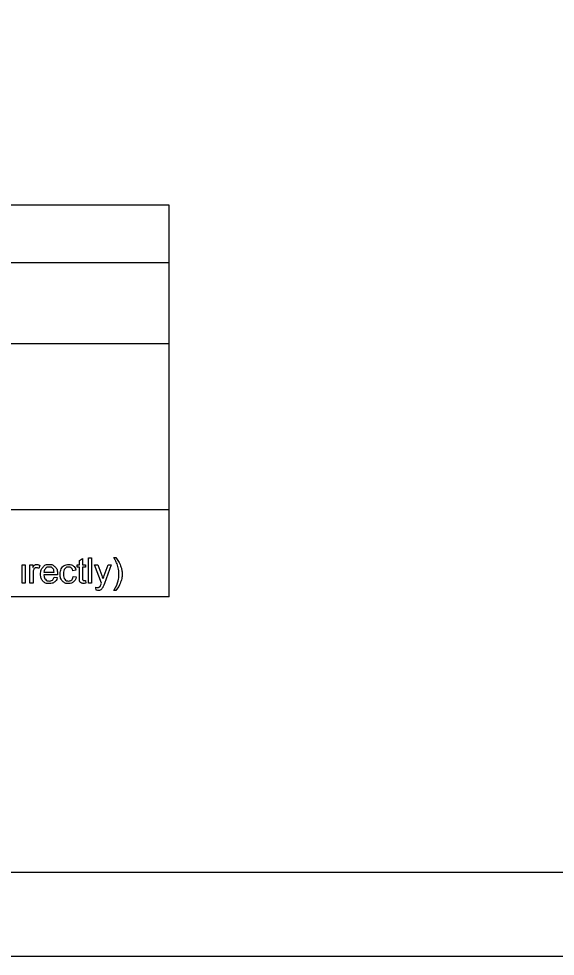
# Model space of a CAD drawing. Extents: x -7.5 to 53.5, y 0 to 22.
# Drawn here: x 6.38 to 9.58, y 0 to 5.6 of the extents above; entities that cross this region are included whole.
import ezdxf

# ---------------------------------------------------------------- set-up
doc = ezdxf.new("R2010")
doc.units = 0
for name, color, linetype in [('SH_Border', 7, 'Continuous'), ('SH_Cut_Line', 7, 'Continuous'), ('SH_Data', 7, 'Continuous'), ('SH_Text', 7, 'Continuous')]:
    doc.layers.add(name, color=color, linetype=linetype)

msp = doc.modelspace()

# ---------------------------------------------------------------- linework, layer by layer
at = {"layer": 'SH_Border'}
msp.add_lwpolyline([(1.5, 21.5), (33.5, 21.5), (33.5, 0.5), (1.5, 0.5)], close=True, dxfattribs=at)
at = {"layer": 'SH_Cut_Line'}
msp.add_lwpolyline([(0, 0), (34, 0), (34, 22), (0, 22)], close=True, dxfattribs=at)
at = {"layer": 'SH_Data'}
for p, q in [((7.276, 4.484), (3.026, 4.484)), ((7.276, 2.1465), (7.276, 4.484)), ((3.026, 4.1424), (7.276, 4.1424)), ((3.026, 3.659), (7.276, 3.659)), ((7.276, 2.6643), (3.026, 2.6643)), ((7.276, 2.1465), (3.026, 2.1465))]:
    msp.add_line(p, q, dxfattribs=at)
at = {"layer": 'SH_Text'}
for points in [[(6.7406, 2.2595), (6.7406, 2.3221), (6.727, 2.3221), (6.727, 2.3364), (6.7406, 2.3364), (6.7406, 2.3634), (6.759, 2.3744), (6.759, 2.3364), (6.7774, 2.3364), (6.7774, 2.3221), (6.759, 2.3221), (6.759, 2.2584)], [(6.795, 2.2276), (6.795, 2.3778), (6.8135, 2.3778), (6.8135, 2.2276), (6.795, 2.2276)], [(6.9459, 2.3803), (6.959, 2.3803)], [(6.3994, 2.2276), (6.3994, 2.3364), (6.4178, 2.3364), (6.4178, 2.2276), (6.3994, 2.2276)], [(6.4457, 2.2276), (6.4457, 2.3364), (6.4622, 2.3364), (6.4622, 2.32)], [(6.5047, 2.333), (6.4982, 2.3159)], [(6.7197, 2.3044), (6.7018, 2.3017)], [(6.8729, 2.2275), (6.8316, 2.3364), (6.8514, 2.3364), (6.8741, 2.2736)], [(6.8896, 2.273), (6.9128, 2.3364), (6.9312, 2.3364), (6.89, 2.2257)], [(6.4641, 2.2846), (6.4641, 2.2276), (6.4457, 2.2276)], [(6.6097, 2.2773), (6.5285, 2.2773)], [(6.5295, 2.2924), (6.5903, 2.2924)], [(6.5901, 2.2627), (6.6091, 2.2603)], [(6.7034, 2.2674), (6.7215, 2.265)], [(6.7774, 2.244), (6.7801, 2.2278)], [(6.8413, 2.1858), (6.8392, 2.2032)], [(6.959, 2.1834), (6.9459, 2.1834)]]:
    msp.add_lwpolyline(points, dxfattribs=at)
for points in [[(6.9459, 2.1834), (6.9764, 2.2326), (6.9764, 2.2819), (6.9764, 2.3011), (6.972, 2.3201), (6.9686, 2.3354), (6.9623, 2.3496), (6.9584, 2.3588), (6.9459, 2.3803)], [(6.959, 2.3803), (6.9783, 2.3546), (6.9875, 2.3287), (6.9954, 2.3063), (6.9954, 2.282), (6.9954, 2.2543), (6.9848, 2.2285), (6.9742, 2.2027), (6.959, 2.1834)], [(6.4622, 2.32), (6.4686, 2.3315), (6.474, 2.3352), (6.4793, 2.3389), (6.4858, 2.3389), (6.4951, 2.3389), (6.5047, 2.333)], [(6.4982, 2.3159), (6.4915, 2.3199), (6.4848, 2.3199), (6.4788, 2.3199), (6.474, 2.3162), (6.4692, 2.3126), (6.4671, 2.3061), (6.4641, 2.2963), (6.4641, 2.2846)], [(6.6091, 2.2603), (6.6046, 2.2436), (6.5925, 2.2344), (6.5803, 2.2252), (6.5613, 2.2252), (6.5375, 2.2252), (6.5235, 2.2399), (6.5095, 2.2546), (6.5095, 2.2811), (6.5095, 2.3085), (6.5236, 2.3237), (6.5378, 2.3389), (6.5603, 2.3389), (6.5821, 2.3389), (6.5959, 2.324), (6.6098, 2.3091), (6.6098, 2.2822), (6.6098, 2.2806), (6.6097, 2.2773)], [(6.5903, 2.2924), (6.5891, 2.3062), (6.5833, 2.3131), (6.5745, 2.3237), (6.5605, 2.3237), (6.5478, 2.3237), (6.5391, 2.3152), (6.5305, 2.3067), (6.5295, 2.2924)], [(6.7215, 2.265), (6.7185, 2.2463), (6.7062, 2.2358), (6.694, 2.2252), (6.6762, 2.2252), (6.6538, 2.2252), (6.6403, 2.2398), (6.6267, 2.2544), (6.6267, 2.2816), (6.6267, 2.2992), (6.6325, 2.3124), (6.6384, 2.3256), (6.6503, 2.3322), (6.6623, 2.3389), (6.6763, 2.3389), (6.694, 2.3389), (6.7053, 2.3299), (6.7166, 2.3209), (6.7197, 2.3044)], [(6.7018, 2.3017), (6.6992, 2.3126), (6.6927, 2.3182), (6.6862, 2.3237), (6.677, 2.3237), (6.6631, 2.3237), (6.6544, 2.3138), (6.6457, 2.3038), (6.6457, 2.2821), (6.6457, 2.2602), (6.6541, 2.2503), (6.6625, 2.2403), (6.676, 2.2403), (6.6869, 2.2403), (6.6942, 2.247), (6.7014, 2.2536), (6.7034, 2.2674)], [(6.5285, 2.2773), (6.5295, 2.2594), (6.5387, 2.2498), (6.5478, 2.2403), (6.5614, 2.2403), (6.5716, 2.2403), (6.5787, 2.2457), (6.5859, 2.251), (6.5901, 2.2627)], [(6.7801, 2.2278), (6.7723, 2.2261), (6.7661, 2.2261), (6.7561, 2.2261), (6.7506, 2.2293), (6.7451, 2.2325), (6.7428, 2.2377), (6.7406, 2.2428), (6.7406, 2.2595)], [(6.759, 2.2584), (6.759, 2.2505), (6.76, 2.2482), (6.7609, 2.246), (6.7631, 2.2446), (6.7653, 2.2433), (6.7694, 2.2433), (6.7724, 2.2433), (6.7774, 2.244)], [(6.8741, 2.2736), (6.8785, 2.2617), (6.8819, 2.2485), (6.8851, 2.2609), (6.8896, 2.273)], [(6.8392, 2.2032), (6.8453, 2.2015), (6.8498, 2.2015), (6.8559, 2.2015), (6.8596, 2.2036), (6.8633, 2.2056), (6.8656, 2.2093), (6.8673, 2.2121), (6.8712, 2.223), (6.8717, 2.2246), (6.8729, 2.2275)], [(6.89, 2.2257), (6.8833, 2.2078), (6.8796, 2.2011), (6.8747, 2.192), (6.8683, 2.1878), (6.862, 2.1836), (6.8532, 2.1836), (6.8478, 2.1836), (6.8413, 2.1858)]]:
    msp.add_open_spline(points, degree=3, dxfattribs=at)

doc.saveas('drawing.dxf')
